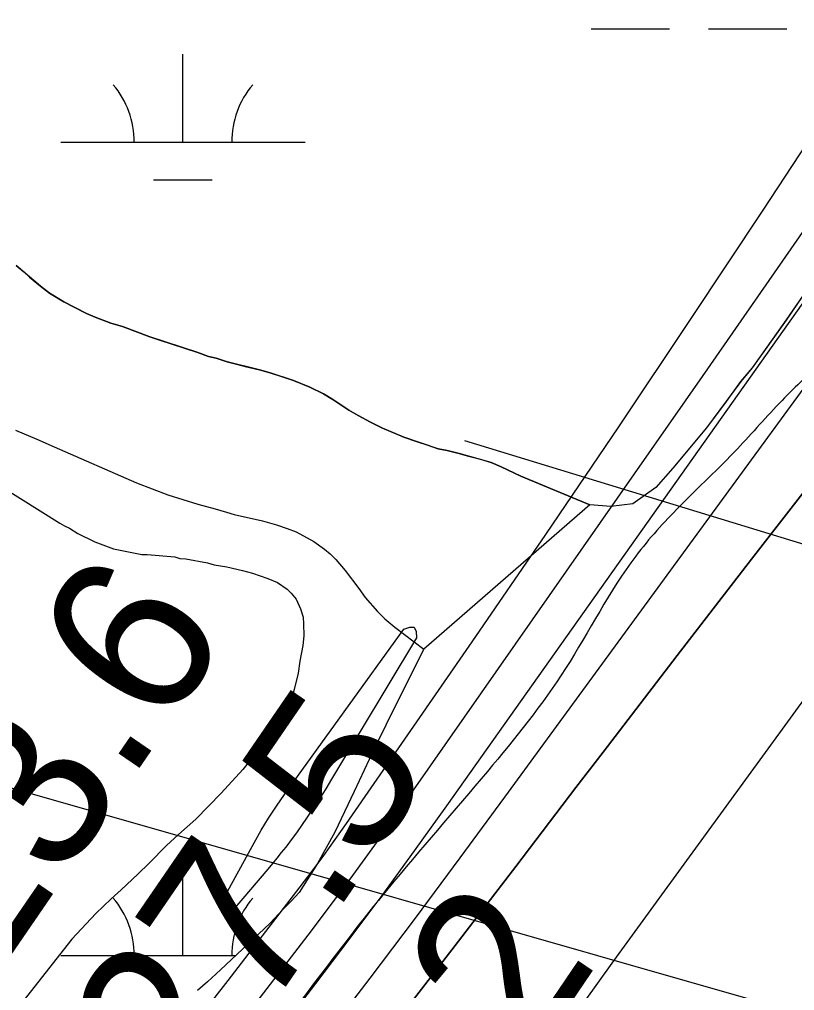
# Model space of a CAD drawing. Extents: x 3297735 to 3335592, y 670436 to 695807.
# Drawn here: x 3316978.7 to 3317295.9, y 690224.7 to 690622 of the extents above; entities that cross this region are included whole.
import ezdxf

# ---------------------------------------------------------------- set-up
doc = ezdxf.new("R2010")
doc.units = 0
for name, color, linetype in [('V-BORW-LINE', 7, 'Continuous'), ('V-RIVR-EDGE', 7, 'Continuous'), ('V-RIVR-RANG', 7, 'Continuous'), ('V-SITE-VEGE', 7, 'Continuous'), ('V-TOPO-DPTH', 7, 'Continuous'), ('V-TOPO-MAJR', 7, 'Continuous'), ('V-TOPO-MINR', 7, 'Continuous'), ('V-TOPO-SHOR', 7, 'Continuous'), ('V-TOPO-WATR', 7, 'Continuous'), ('V-UTIL-LINE', 7, 'Continuous'), ('V-WETL-SWMP', 7, 'Continuous')]:
    doc.layers.add(name, color=color, linetype=linetype)

msp = doc.modelspace()

# ---------------------------------------------------------------- linework, layer by layer
at = {"layer": 'V-BORW-LINE'}
for points in [[(3316995.19, 691930.46), (3317005.04, 692007.66), (3317000.73, 692060.53), (3316978.97, 692099.49), (3316906.19, 692141.1), (3316833.29, 692187.23), (3316697.41, 692287.63), (3316663.26, 692310.16), (3316619.56, 692296.15), (3316590.92, 692259.44), (3316565.01, 692210.53), (3316480.24, 692005.74), (3316389.23, 691825.19), (3316305.53, 691699.32), (3316276.48, 691659.41), (3316186.55, 691545.67), (3316036.76, 691382.05), (3315921.08, 691241.35), (3315848.08, 691140.02), (3315652.34, 690837.57), (3315431.18, 690420.67), (3315366.48, 690281.6), (3315351.93, 690233.43), (3315347.59, 690183.53), (3315387.16, 690117.36), (3315426.15, 690095.12), (3315473.6, 690094.31), (3315510.73, 690108.44), (3315542.49, 690128.45), (3315605.13, 690188.3), (3315659.03, 690264.36), (3315680.95, 690299.03), (3315904.66, 690642.19), (3316007.96, 690811.35), (3316078, 690936.85), (3316101.2, 690968.46), (3316112.23, 690877.46), (3316165.02, 690879.03), (3316235.46, 690925.63), (3316271.09, 690958.63), (3316327.12, 691033.63), (3316466.84, 691261.08), (3316567.99, 691464.66), (3316598.36, 691502.42), (3316633.55, 691520.69), (3316678.11, 691524.6), (3316723.77, 691458.6), (3316762.99, 691470.77), (3316787.64, 691500.01), (3316883.3, 691688.42), (3316909.39, 691731.24), (3316973.65, 691855.57), (3316995.19, 691930.46)], [(3316775.9, 690851.75), (3316656, 690687.63), (3316611.53, 690619.4), (3316566.19, 690508.87), (3316509.04, 690423.14), (3316383.25, 690242.68), (3316347.67, 690189.29), (3316329.89, 690141.83), (3316305.35, 690105.2), (3316308.71, 690053.81), (3316331.75, 689974.58), (3316366.15, 689953.08), (3316410.7, 689969.09), (3316450.83, 689995.7), (3316509.05, 690056.98), (3316613.46, 690206.44), (3316665.95, 690269.83), (3316699.39, 690312.72), (3316813.95, 690514.16), (3316920.29, 690645.02), (3316947.72, 690682.75), (3316991.68, 690769.27), (3317006.51, 690820.86), (3316999.91, 690913.07), (3316982.12, 690945.7), (3316945.96, 690963.38), (3316898.23, 690950.16), (3316862.38, 690932.96), (3316775.9, 690851.75)]]:
    msp.add_spline(points, degree=3, dxfattribs=at)
at = {"layer": 'V-RIVR-EDGE'}
msp.add_spline([(3319555.14, 694014.55), (3319548.52, 694002.76), (3319539.36, 693985.79), (3319509.78, 693923.27), (3319496.46, 693903), (3319479.41, 693878.17), (3319464.01, 693854.58), (3319445.27, 693818.98), (3319424.44, 693775.51), (3319406.53, 693740.74), (3319395.69, 693713), (3319386.52, 693693.13), (3319372.79, 693671.61), (3319340.34, 693621.53), (3319316.61, 693580.14), (3319295.79, 693542.89), (3319282.06, 693520.96), (3319271.65, 693502.33), (3319267.89, 693489.49), (3319259.98, 693475.83), (3319250.42, 693465.08), (3319246.25, 693454.32), (3319237.93, 693442.32), (3319231.68, 693428.65), (3319225.43, 693414.99), (3319219.61, 693410.03), (3319205.47, 693391.42), (3319185.09, 693363.28), (3319164.7, 693327.69), (3319143.08, 693301.21), (3319109.39, 693253.21), (3319083.6, 693218.46), (3319061.14, 693187.85), (3319039.52, 693157.64), (3319018.29, 693123.29), (3318994.59, 693091.02), (3318949.68, 693031.86), (3318931.37, 693004.55), (3318913.08, 692981.38), (3318902.25, 692962.76), (3318892.68, 692944.55), (3318876.03, 692916.4), (3318861.86, 692887.84), (3318841.46, 692848.51), (3318822.29, 692807.53), (3318806.46, 692774.41), (3318803.1, 692758.66), (3318804.31, 692744.98), (3318808.02, 692734.61), (3318808.84, 692730.46), (3318817.11, 692725.47), (3318826.63, 692719.23), (3318832.83, 692713), (3318835.72, 692705.53), (3318835.27, 692692.27), (3318829.85, 692681.5), (3318819.88, 692669.09), (3318809.47, 692651.3), (3318783.24, 692602.87), (3318768.67, 692580.52), (3318760.79, 692575.98), (3318753.73, 692573.1), (3318747.11, 692573.94), (3318739.24, 692579.76), (3318735.53, 692585.58), (3318730.56, 692588.49), (3318721.44, 692588.1), (3318700.27, 692573.64), (3318679.48, 692549.66), (3318660.76, 692522.35), (3318646.6, 692493.37), (3318637.03, 692477.64), (3318624.96, 692456.95), (3318607.08, 692434.19), (3318599.98, 692413.49), (3318583.3, 692372.49), (3318565.82, 692342.28), (3318547.09, 692313.73), (3318534.2, 692295.52), (3318512.56, 692258.69), (3318488.02, 692224.76), (3318446.4, 692155.23), (3318418.11, 692112.61), (3318397.31, 692084.47), (3318386.91, 692066.68), (3318376.5, 692048.05), (3318354.44, 692011.22), (3318333.22, 691976.45), (3318316.13, 691940.02), (3318301.57, 691917.67), (3318275.38, 691884.99), (3318265.81, 691873), (3318250.82, 691844.85), (3318236.64, 691808.41), (3318222.07, 691781.09), (3318194.96, 691714.01), (3318179.96, 691684.2), (3318162.07, 691654.82), (3318140.84, 691619.64), (3318130.44, 691603.92), (3318120.89, 691595.24), (3318105.09, 691577.87), (3318090.12, 691558.42), (3318067.68, 691532.37), (3318043.56, 691501.75), (3318020.26, 691465.75), (3317998.21, 691433.06), (3317973.66, 691392.92), (3317962.42, 691371.81), (3317929.95, 691315.1), (3317907.9, 691282.41), (3317889.2, 691263.39), (3317870.48, 691238.16), (3317844.7, 691202.99), (3317833.05, 691186.02), (3317808.09, 691148.78), (3317780.64, 691109.47), (3317756.1, 691076.38), (3317731.98, 691045.35), (3317684.57, 690978.73), (3317668.76, 690954.73), (3317646.3, 690922.04), (3317635.48, 690907.15), (3317629.25, 690900.53), (3317620.1, 690889.36), (3317608.46, 690874.47), (3317601.4, 690867.03), (3317592.67, 690860.42), (3317585.59, 690845.93), (3317576.86, 690836), (3317565.64, 690821.11), (3317549.42, 690801.25), (3317522.4, 690767.75), (3317502.45, 690745), (3317489.97, 690727.62), (3317482.47, 690713.55), (3317479.54, 690701.12), (3317475.78, 690689.94), (3317474.94, 690683.31), (3317467.87, 690674.21), (3317451.65, 690653.94), (3317427.54, 690622.91), (3317406.33, 690593.95), (3317381.8, 690564.58), (3317328.18, 690504.62), (3317308.23, 690483.11), (3317290.78, 690466.16), (3317272.5, 690446.31), (3317248.81, 690422.74), (3317230.94, 690402.48), (3317202.23, 690356.54), (3317170.21, 690314.34), (3317129.47, 690266.36), (3317099.12, 690227.48), (3317085.82, 690212.59), (3317074.19, 690204.33), (3317063.38, 690189.85), (3317045.08, 690163.78), (3317020.95, 690128.61), (3316996.82, 690093.85), (3316970.63, 690059.1), (3316926.98, 690008.23), (3316891.65, 689970.6), (3316861.71, 689930.05), (3316828.03, 689887.86), (3316809.31, 689860.13), (3316797.25, 689841.93), (3316783.53, 689825.38), (3316737.37, 689762.08), (3316714.9, 689728.98), (3316681.64, 689687.61), (3316661.69, 689665.69), (3316647.97, 689646.66), (3316619.68, 689606.11), (3316602.63, 689581.28), (3316583.49, 689551.9), (3316563.93, 689519.62), (3316547.71, 689499.35), (3316541.89, 689491.9), (3316538.57, 689488.6), (3316532.31, 689474.1), (3316523.16, 689461.28), (3316509.03, 689445.15), (3316500.29, 689431.49), (3316493.22, 689419.9), (3316485.73, 689407.9), (3316486.11, 689397.12), (3316486.48, 689375.57), (3316487.29, 689371.01), (3316491.44, 689370.17), (3316493.5, 689366.43), (3316494.29, 689352.75), (3316496.75, 689341.56), (3316502.54, 689336.57), (3316504.2, 689334.08), (3316504.18, 689328.69), (3316501.27, 689325.8), (3316488.83, 689321.27), (3316487.17, 689319.61), (3316487.16, 689316.71), (3316492.96, 689316.7), (3316502.08, 689318.33), (3316508.3, 689318.32), (3316513.27, 689314.99), (3316516.58, 689314.98), (3316524.87, 689314.55), (3316535.62, 689303.33), (3316544.71, 689293.36), (3316545.54, 689290.04), (3316543.46, 689287.97), (3316525.66, 689296.72), (3316509.92, 689304.22), (3316502.06, 689307.14), (3316490.45, 689308.41), (3316482.58, 689308.02), (3316478.02, 689308.03), (3316473.47, 689311.77), (3316449.46, 689323.85), (3316424.59, 689324.74), (3316401.79, 689323.14), (3316381.47, 689318.22), (3316366.54, 689316.18), (3316352.85, 689311.24), (3316334.16, 689295.54), (3316302.2, 689277.79), (3316275.21, 689257.14), (3316266.49, 689249.28), (3316249.02, 689224.04), (3316230.28, 689191.76), (3316217.78, 689162.78), (3316200.69, 689125.93), (3316182.37, 689092.82), (3316162.8, 689054.73), (3316141.17, 689024.94), (3316114.57, 688996.41), (3316081.77, 688971.62), (3316036.89, 688926.14), (3316007.39, 688897.61), (3315987.04, 688880.67), (3315970.01, 688865.79), (3315959.63, 688858.77), (3315957.13, 688852.14), (3315955.46, 688848.42), (3315953.91, 688835.53)], degree=3, dxfattribs=at)
at = {"layer": 'V-SITE-VEGE'}
for p, q in [((3316987.38, 690512.84), (3316977.36, 690521.41)), ((3316991, 690510.04), (3316987.38, 690512.84)), ((3316996.84, 690506.46), (3316991, 690510.04)), ((3317299.17, 690508.82), (3317292.53, 690499.05)), ((3317006.1, 690501.76), (3316996.84, 690506.46)), ((3317009.69, 690500.16), (3317006.1, 690501.76)), ((3317016.18, 690497.77), (3317009.69, 690500.16)), ((3317020.95, 690496.35), (3317016.18, 690497.77)), ((3317032.06, 690492.21), (3317020.95, 690496.35)), ((3317292.53, 690499.05), (3317278.56, 690479.48)), ((3317051.68, 690485.73), (3317032.06, 690492.21)), ((3317056.12, 690484.14), (3317051.68, 690485.73)), ((3317059.18, 690483.37), (3317056.12, 690484.14)), ((3317063.79, 690481.96), (3317059.18, 690483.37)), ((3317076.9, 690478.71), (3317063.79, 690481.96)), ((3317081.33, 690477.45), (3317076.9, 690478.71)), ((3317090.89, 690474.29), (3317081.33, 690477.45)), ((3317278.56, 690479.48), (3317273.88, 690473.88)), ((3317097.56, 690471.57), (3317090.89, 690474.29)), ((3317273.88, 690473.88), (3317259.89, 690454.99)), ((3317103.21, 690468.82), (3317097.56, 690471.57)), ((3317106.98, 690466.55), (3317103.21, 690468.82)), ((3317113.52, 690462.12), (3317106.98, 690466.55)), ((3317117.3, 690460.01), (3317113.52, 690462.12)), ((3317122.44, 690457.26), (3317117.3, 690460.01)), ((3317127.24, 690454.83), (3317122.44, 690457.26)), ((3317135.96, 690451.14), (3317127.24, 690454.83)), ((3317259.89, 690454.99), (3317246.14, 690438.43)), ((3317150.12, 690446.39), (3317135.96, 690451.14)), ((3317153.7, 690445.63), (3317150.12, 690446.39)), ((3317158.64, 690444.39), (3317153.7, 690445.63)), ((3317171.76, 690440.8), (3317158.64, 690444.39)), ((3317175.86, 690439.04), (3317171.76, 690440.8)), ((3317183.91, 690435.16), (3317175.86, 690439.04)), ((3317246.14, 690438.43), (3317239.21, 690430.48)), ((3317212.12, 690423.41), (3317183.91, 690435.16)), ((3317239.21, 690430.48), (3317229.72, 690423.82)), ((3317220.77, 690422.77), (3317212.12, 690423.41)), ((3317229.72, 690423.82), (3317220.77, 690422.77))]:
    msp.add_line(p, q, dxfattribs=at)
for points in [[(3316938.8, 690451.21), (3316995.2, 690416), (3316997.18, 690414.79), (3316999.16, 690413.83), (3317002.63, 690411.65), (3317009.55, 690408.28), (3317017.21, 690405.41), (3317028.8, 690403.07), (3317031.01, 690403.1), (3317042.34, 690402.23), (3317044.31, 690401.52), (3317046.78, 690401.3)], [(3317046.78, 690401.3), (3317055.65, 690399.67), (3317058.36, 690398.96), (3317063.54, 690398.03), (3317069.95, 690396.62), (3317074.15, 690395.44), (3317080.32, 690393.29), (3317084.27, 690391.61), (3317088.24, 690388.95), (3317089.98, 690387.24), (3317091.97, 690384.8), (3317093.74, 690380.88), (3317094.76, 690377.45), (3317095.03, 690374.75), (3317095.08, 690369.83), (3317094.64, 690365.89), (3317093.47, 690359.48), (3317092.79, 690354.55), (3317091.14, 690347.89), (3317089.95, 690343.69), (3317087.54, 690338.75), (3317084.88, 690334.54), (3317082.7, 690331.81), (3317076.64, 690323.38), (3317070.08, 690315.19), (3317061.33, 690305.5), (3317050.86, 690294.81), (3317043.79, 690288.59), (3317038.92, 690284.11), (3317031.86, 690276.9), (3317027.23, 690272.42), (3317020.41, 690265.95), (3317016.27, 690262.22), (3317009.94, 690256.24), (3317000.21, 690245.81), (3316980.06, 690220.25)]]:
    msp.add_lwpolyline(points, dxfattribs=at)
at = {"layer": 'V-TOPO-DPTH'}
for points in [[(3316793, 689774.85), (3317107.27, 690178.86), (3317132.19, 690210.99), (3317157.04, 690243.18), (3317181.79, 690275.45), (3317206.47, 690307.76), (3317217.54, 690322.29), (3317247.81, 690361.83), (3317278.24, 690401.24), (3317308.89, 690440.49), (3317339.69, 690479.61), (3317615.66, 690828.12), (3317637.07, 690855.24), (3317658.45, 690882.38), (3317679.77, 690909.57), (3317701.05, 690936.79), (3317713.85, 690953.21), (3317741.25, 690988.86), (3317768.29, 691024.76), (3317794.82, 691061.05), (3317821, 691097.59), (3318051.03, 691423.54)], [(3316793, 689774.85), (3317107.27, 690178.86), (3317132.19, 690210.99), (3317157.04, 690243.18), (3317181.79, 690275.45), (3317206.47, 690307.76), (3317217.54, 690322.29), (3317247.81, 690361.83), (3317278.24, 690401.24), (3317308.89, 690440.49), (3317339.69, 690479.61), (3317615.66, 690828.12), (3317637.07, 690855.24), (3317658.45, 690882.38), (3317679.77, 690909.57), (3317701.05, 690936.79), (3317713.85, 690953.21), (3317741.25, 690988.86), (3317768.29, 691024.76), (3317794.82, 691061.05), (3317821, 691097.59), (3318051.03, 691423.54)], [(3317973.77, 691365.46), (3317926.73, 691301.65), (3317878.02, 691239.19), (3317612.68, 690948.39), (3317599.66, 690931.96), (3317597.18, 690928.75), (3317594.74, 690925.52), (3317592.36, 690922.23), (3317590.04, 690918.91), (3317565.66, 690883.36), (3317551.13, 690862.28), (3317536.54, 690841.24), (3317521.84, 690820.27), (3317507.09, 690799.34), (3317153.43, 690300.28), (3317140.28, 690281.94), (3317126.99, 690263.69), (3317113.51, 690245.59), (3317099.89, 690227.58), (3317000.42, 690097.58), (3316950.45, 690033.27), (3316899.86, 689969.46)]]:
    msp.add_lwpolyline(points, dxfattribs=at)
at = {"layer": 'V-TOPO-MAJR'}
msp.add_lwpolyline([(3317062.42, 690257.29), (3317061.69, 690258.72), (3317061.53, 690261), (3317074.76, 690285.22), (3317077.66, 690290.29), (3317080.68, 690295.29), (3317083.88, 690300.17), (3317087.21, 690304.97), (3317135.96, 690372.53), (3317138.46, 690373.44), (3317140.3, 690373.33), (3317141.12, 690371.69), (3317141.27, 690369.03), (3317106.46, 690311.23), (3317104.04, 690307.29), (3317101.58, 690303.38), (3317099.04, 690299.52), (3317096.46, 690295.69), (3317092.06, 690289.27), (3317090.34, 690286.92), (3317087.68, 690283.46), (3317085.89, 690281.17), (3317084.08, 690278.9), (3317082.23, 690276.66), (3317080.36, 690274.43), (3317066.2, 690257.79), (3317064.02, 690257.12), (3317062.42, 690257.29)], dxfattribs=at)
at = {"layer": 'V-TOPO-MINR'}
for points in [[(3318046.49, 691444.53), (3317923.05, 691270.33), (3317876.82, 691206.85), (3317829.53, 691144.18), (3317780.65, 691082.75), (3317730.71, 691022.14), (3317672.06, 690952.8), (3317650.77, 690927.38), (3317629.64, 690901.83), (3317608.75, 690876.08), (3317588.02, 690850.2), (3317536.92, 690785.76), (3317491.12, 690727.29), (3317445.77, 690668.48), (3317401.11, 690609.14), (3317356.9, 690549.45), (3317177.25, 690303.88), (3317158.99, 690279.1), (3317140.6, 690254.4), (3317122.05, 690229.84), (3317103.37, 690205.36), (3316898.23, 689938.45)], [(3318080.81, 691434.23), (3317690.27, 690875.42), (3317687.94, 690872.13), (3317685.57, 690868.86), (3317684.38, 690867.24), (3317681.94, 690864.03), (3317680.7, 690862.44), (3317659.18, 690835.01), (3317647.25, 690819.65), (3317635.44, 690804.2), (3317623.79, 690788.62), (3317612.25, 690772.96), (3317240.33, 690262.37), (3317221.88, 690236.94), (3317203.49, 690211.47), (3317185.2, 690185.93), (3317166.97, 690160.34), (3317026.02, 689961.69)], [(3317944.27, 691371.95), (3317571.06, 690977.16), (3317553.45, 690953.44), (3317536.47, 690929.27), (3317519.92, 690904.79), (3317282.87, 690544.01), (3317253.48, 690499.62), (3317223.87, 690455.37), (3317193.96, 690411.33), (3317163.83, 690367.44), (3317112.37, 690293.04), (3317107.77, 690286.49), (3317103.1, 690279.98), (3317098.33, 690273.55), (3317093.49, 690267.17), (3317064.01, 690228.89), (3317044.25, 690203.51), (3317024.3, 690178.28), (3317004.08, 690153.27), (3316983.67, 690128.41), (3316667.77, 689747.87)], [(3317973.77, 691365.46), (3317926.73, 691301.65), (3317878.02, 691239.19), (3317612.68, 690948.39), (3317599.66, 690931.96), (3317597.18, 690928.75), (3317594.74, 690925.52), (3317592.36, 690922.23), (3317590.04, 690918.91), (3317565.66, 690883.36), (3317551.13, 690862.28), (3317536.54, 690841.24), (3317521.84, 690820.27), (3317507.09, 690799.34), (3317153.43, 690300.28), (3317140.28, 690281.94), (3317126.99, 690263.69), (3317113.51, 690245.59), (3317099.89, 690227.58), (3317000.42, 690097.58), (3316950.45, 690033.27), (3316899.86, 689969.46)], [(3317920.82, 691316.91), (3317594.38, 690966.26), (3317584.1, 690952.96), (3317574.05, 690939.51), (3317564.31, 690925.82), (3317554.79, 690911.98), (3317469.38, 690784.54), (3317417.1, 690707.01), (3317364.5, 690629.7), (3317311.45, 690552.69), (3317258.1, 690475.89), (3317132.82, 690296.72), (3317123.98, 690284.24), (3317115.02, 690271.85), (3317105.9, 690259.58), (3317096.67, 690247.39), (3317039.59, 690173.02), (3317001.42, 690123.96), (3316962.83, 690075.24), (3316923.61, 690027.01), (3316883.98, 689979.13)]]:
    msp.add_lwpolyline(points, dxfattribs=at)
at = {"layer": 'V-TOPO-SHOR'}
msp.add_line((3317212.12, 690423.41), (3317144.26, 690364.42), dxfattribs=at)
for points in [[(3316977.36, 690521.41), (3316980.47, 690518.77), (3316982.89, 690516.63), (3316987.38, 690512.84), (3316991, 690510.04), (3316996.84, 690506.46)], [(3316996.84, 690506.46), (3317000.61, 690504.52), (3317006.1, 690501.76), (3317009.69, 690500.16), (3317016.18, 690497.77), (3317020.95, 690496.35), (3317032.06, 690492.21), (3317035.81, 690490.95), (3317051.68, 690485.73), (3317056.12, 690484.14), (3317059.18, 690483.37), (3317063.79, 690481.95), (3317067.02, 690481.18), (3317071.11, 690480.09), (3317076.9, 690478.71), (3317081.33, 690477.45), (3317085.94, 690475.87), (3317090.89, 690474.29), (3317097.56, 690471.57), (3317103.21, 690468.82), (3317106.98, 690466.55), (3317110.94, 690463.93), (3317113.52, 690462.12), (3317117.3, 690460.01), (3317122.44, 690457.26), (3317127.24, 690454.83), (3317130.66, 690453.38), (3317135.96, 690451.14), (3317141.25, 690449.4), (3317145.86, 690447.82), (3317150.12, 690446.39), (3317153.7, 690445.63), (3317158.64, 690444.39), (3317161.88, 690443.45), (3317166.81, 690442.21), (3317171.76, 690440.8), (3317175.86, 690439.04), (3317183.91, 690435.16), (3317212.12, 690423.41)]]:
    msp.add_lwpolyline(points, dxfattribs=at)
at = {"layer": 'V-TOPO-WATR'}
msp.add_lwpolyline([(3318051.03, 691423.54), (3317821, 691097.59), (3317794.82, 691061.05), (3317768.29, 691024.76), (3317741.25, 690988.86), (3317713.85, 690953.21), (3317701.05, 690936.79), (3317679.77, 690909.57), (3317658.45, 690882.38), (3317637.07, 690855.24), (3317615.66, 690828.12), (3317339.69, 690479.61), (3317308.89, 690440.49), (3317278.24, 690401.24), (3317247.81, 690361.83), (3317217.54, 690322.29), (3317206.47, 690307.76), (3317181.79, 690275.45), (3317157.04, 690243.18), (3317132.19, 690210.99), (3317107.27, 690178.86), (3316793, 689774.85)], dxfattribs=at)
at = {"layer": 'V-UTIL-LINE'}
for p, q in [((3320794.04, 689217.49), (3315626.29, 690692.6)), ((3317160.85, 690449.7), (3320488.36, 689432.64))]:
    msp.add_line(p, q, dxfattribs=at)
at = {"layer": 'V-WETL-SWMP'}
for p, q in [((3317212.7, 690618.2), (3317244.7, 690618.2)), ((3317260.7, 690618.2), (3317292.7, 690618.2)), ((3317045.63, 690571.77), (3317045.63, 690607.77)), ((3316995.63, 690571.77), (3317095.63, 690571.77)), ((3317033.63, 690556.34), (3317057.63, 690556.34)), ((3316987.37, 690512.85), (3316977.35, 690521.41)), ((3316990.99, 690510.05), (3316987.37, 690512.85)), ((3316996.83, 690506.46), (3316990.99, 690510.05)), ((3317299.15, 690508.83), (3317292.51, 690499.06)), ((3317006.08, 690501.77), (3316996.83, 690506.46)), ((3317009.67, 690500.16), (3317006.08, 690501.77)), ((3317016.16, 690497.77), (3317009.67, 690500.16)), ((3317020.94, 690496.36), (3317016.16, 690497.77)), ((3317032.04, 690492.22), (3317020.94, 690496.36)), ((3317292.51, 690499.06), (3317284.53, 690487.88)), ((3317051.66, 690485.74), (3317032.04, 690492.22)), ((3317056.1, 690484.15), (3317051.66, 690485.74)), ((3317059.17, 690483.38), (3317056.1, 690484.15)), ((3317284.53, 690487.88), (3317278.54, 690479.49)), ((3317063.77, 690481.96), (3317059.17, 690483.38)), ((3317076.88, 690478.71), (3317063.77, 690481.96)), ((3317081.32, 690477.46), (3317076.88, 690478.71)), ((3317090.87, 690474.3), (3317081.32, 690477.46)), ((3317278.54, 690479.49), (3317273.86, 690473.88)), ((3317097.54, 690471.58), (3317090.87, 690474.3)), ((3317273.86, 690473.88), (3317267.2, 690464.79)), ((3317103.19, 690468.83), (3317097.54, 690471.58)), ((3317106.97, 690466.55), (3317103.19, 690468.83)), ((3317113.51, 690462.13), (3317106.97, 690466.55)), ((3317267.2, 690464.79), (3317259.87, 690455)), ((3317117.28, 690460.02), (3317113.51, 690462.13)), ((3317122.42, 690457.26), (3317117.28, 690460.02)), ((3317127.22, 690454.84), (3317122.42, 690457.26)), ((3316977.06, 690454.02), (3316985.78, 690450.33)), ((3317135.94, 690451.15), (3317127.22, 690454.84)), ((3317259.87, 690455), (3317246.12, 690438.44)), ((3316985.78, 690450.33), (3316992.97, 690447.11)), ((3317150.11, 690446.4), (3317135.94, 690451.15)), ((3316992.97, 690447.11), (3317026.67, 690432.5)), ((3317153.68, 690445.64), (3317150.11, 690446.4)), ((3317158.62, 690444.4), (3317153.68, 690445.64)), ((3317171.74, 690440.81), (3317158.62, 690444.4)), ((3317175.84, 690439.04), (3317171.74, 690440.81)), ((3317183.89, 690435.17), (3317175.84, 690439.04)), ((3317246.12, 690438.44), (3317239.2, 690430.49)), ((3317026.67, 690432.5), (3317039.48, 690427.55)), ((3317212.1, 690423.42), (3317183.89, 690435.17)), ((3317239.2, 690430.49), (3317229.7, 690423.83)), ((3317039.48, 690427.55), (3317051.76, 690423.77)), ((3317051.76, 690423.77), (3317058.75, 690421.74)), ((3317058.75, 690421.74), (3317063.52, 690420.49)), ((3317220.75, 690422.77), (3317212.1, 690423.42)), ((3317229.7, 690423.83), (3317220.75, 690422.77)), ((3317063.52, 690420.49), (3317066.59, 690419.55)), ((3317066.59, 690419.55), (3317078.16, 690416.94)), ((3317078.16, 690416.94), (3317083.96, 690415.22)), ((3317083.96, 690415.22), (3317088.23, 690413.79)), ((3317088.23, 690413.79), (3317091.99, 690412.36)), ((3317091.99, 690412.36), (3317099.19, 690408.46)), ((3317099.19, 690408.46), (3317103.49, 690405.35)), ((3317103.49, 690405.35), (3317105.91, 690403.37)), ((3317105.91, 690403.37), (3317108.17, 690401.06)), ((3317108.17, 690401.06), (3317112, 690396.57)), ((3317112, 690396.57), (3317117.58, 690389.26)), ((3317117.58, 690389.26), (3317120.21, 690385.59)), ((3317120.21, 690385.59), (3317125.26, 690379.78)), ((3317125.26, 690379.78), (3317128.2, 690376.81)), ((3317128.2, 690376.81), (3317132.35, 690373.35)), ((3317132.35, 690373.35), (3317144.24, 690364.43)), ((3317144.24, 690364.43), (3317133.4, 690343.01)), ((3317133.4, 690343.01), (3317123.86, 690323.65)), ((3317123.86, 690323.65), (3317115.64, 690306.19)), ((3317115.64, 690306.19), (3317107.73, 690289.58)), ((3317107.73, 690289.58), (3317100.75, 690276.72)), ((3317045.63, 690239.1), (3317045.63, 690275.1)), ((3317100.75, 690276.72), (3317093.23, 690264.88)), ((3317093.23, 690264.88), (3317089.88, 690261.36)), ((3317086.52, 690257.85), (3317081.16, 690252.23)), ((3317089.88, 690261.36), (3317086.52, 690257.85)), ((3317081.16, 690252.23), (3317060.99, 690233.2)), ((3316995.63, 690239.1), (3317067.24, 690239.1)), ((3317060.99, 690233.2), (3317055.61, 690228.26)), ((3317055.61, 690228.26), (3317051.57, 690224.73))]:
    msp.add_line(p, q, dxfattribs=at)
for centre, start, end in [((3316990.39, 690572.25), 359.2282, 40.7718), ((3317100.88, 690572.25), 139.2282, 180.7718), ((3316990.39, 690239.57), 359.2282, 40.7718), ((3317100.88, 690239.57), 139.2282, 180.7718)]:
    msp.add_arc(centre, 35.25, start, end, dxfattribs=at)

# ---------------------------------------------------------------- texts
at = {"layer": 'V-RIVR-RANG'}
for s, rotation, p in [('23.6', 55.5483, (3316966.86, 690226.9)), ('27.5', 55.5483, (3317050.5, 690172.06)), ('-2', 55.8351, (3317171.17, 690170.72))]:
    msp.add_text(s, height=67, rotation=rotation, dxfattribs=at).set_placement(p)

doc.saveas('drawing.dxf')
